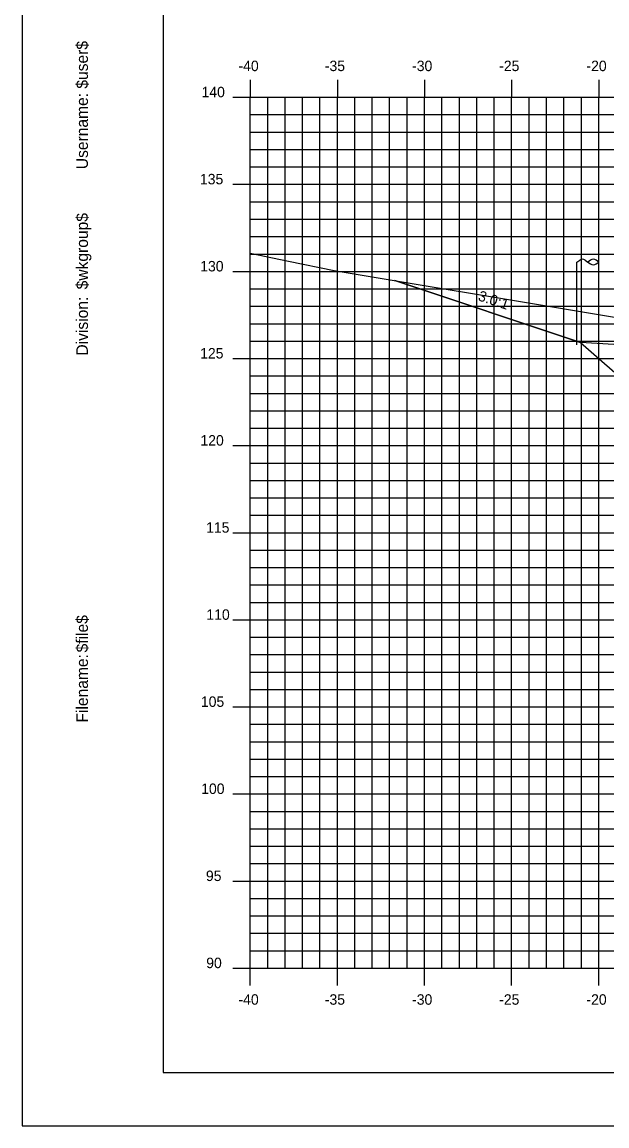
# Model space of a CAD drawing. Extents: x 850598 to 870284, y 366541 to 366651.
# Drawn here: x 867007.8 to 867041.3, y 366541.2 to 366604.5 of the extents above; entities that cross this region are included whole.
import ezdxf

# ---------------------------------------------------------------- set-up
doc = ezdxf.new("R2010")
doc.units = 0
for name, color, linetype in [('ANNOTATION', 7, 'Continuous'), ('BORDER', 7, 'Continuous'), ('D_Roadway_Berm', 7, 'Continuous'), ('D_Roadway_Centerline', 7, 'Continuous'), ('D_Roadway_SlopeLines', 7, 'Continuous'), ('D_Utilities_Pole_Joint', 7, 'Continuous'), ('H_V ANNOTATION', 7, 'Continuous'), ('MAJOR', 7, 'Continuous'), ('MINOR', 7, 'Continuous'), ('PLOT BOUNDARY', 7, 'Continuous'), ('S_Roadway_Centerline', 7, 'Continuous')]:
    doc.layers.add(name, color=color, linetype=linetype)

msp = doc.modelspace()

# ---------------------------------------------------------------- linework, layer by layer
at = {"layer": 'BORDER'}
for p, q in [((867015.882, 366649.225), (867015.882, 366544.225)), ((867015.882, 366544.225), (867175.882, 366544.225))]:
    msp.add_line(p, q, dxfattribs=at)
at = {"layer": 'D_Roadway_Berm'}
msp.add_lwpolyline([(867043.336, 366585.94), (867039.836, 366586.15)], dxfattribs=at)
at = {"layer": 'D_Roadway_Centerline'}
msp.add_lwpolyline([(867029.177, 366589.703), (867039.836, 366586.15), (867042.881, 366583.491), (867043.336, 366585.94), (867043.427, 366585.941), (867043.505, 366585.895), (867043.875, 366585.508), (867043.881, 366585.341), (867049.881, 366585.701), (867060.881, 366585.481), (867071.881, 366585.261), (867075.881, 366585.021), (867077.881, 366584.901), (867083.498, 366583.029), (867126.379, 366568.225), (867133.896, 366565.63), (867143.758, 366562.225), (867147.758, 366562.225)], dxfattribs=at)
at = {"layer": 'D_Roadway_SlopeLines'}
msp.add_lwpolyline([(867039.836, 366586.15), (867029.177, 366589.703)], dxfattribs=at)
at = {"layer": 'D_Utilities_Pole_Joint'}
for p, q in [((867039.631, 366590.763), (867039.787, 366590.873)), ((867039.631, 366586.005), (867039.631, 366590.763)), ((867040.1, 366590.873), (867040.256, 366590.763)), ((867040.412, 366590.873), (867040.256, 366590.763)), ((867040.256, 366590.763), (867040.412, 366590.652)), ((867040.881, 366590.763), (867040.725, 366590.873)), ((867040.725, 366590.652), (867040.881, 366590.763)), ((867040.881, 366586.005), (867040.881, 366590.763))]:
    msp.add_line(p, q, dxfattribs=at)
for centre, start, end in [((867039.944, 366590.652), 90, 125.26439), ((867039.944, 366590.652), 54.73561, 90), ((867040.569, 366590.652), 90, 125.26439), ((867040.569, 366590.652), 54.73561, 90), ((867040.569, 366590.873), 234.73561, 270), ((867040.569, 366590.873), 270, 305.26439)]:
    msp.add_arc(centre, 0.271, start, end, dxfattribs=at)
at = {"layer": 'MAJOR'}
for p, q in [((867020.881, 366601.227), (867020.881, 366600.225)), ((867020.881, 366601.227), (867020.881, 366600.225)), ((867025.881, 366601.227), (867025.881, 366600.225)), ((867025.881, 366601.227), (867025.881, 366600.225)), ((867030.881, 366601.227), (867030.881, 366600.225)), ((867030.881, 366601.227), (867030.881, 366600.225)), ((867035.881, 366601.227), (867035.881, 366600.225)), ((867035.881, 366601.227), (867035.881, 366600.225)), ((867040.881, 366601.227), (867040.881, 366600.225)), ((867040.881, 366601.227), (867040.881, 366600.225)), ((867019.879, 366600.225), (867020.881, 366600.225)), ((867019.879, 366600.225), (867020.881, 366600.225)), ((867020.881, 366600.225), (867160.881, 366600.225)), ((867020.881, 366550.225), (867020.881, 366600.225)), ((867020.881, 366550.225), (867020.881, 366600.225)), ((867020.881, 366600.225), (867160.881, 366600.225)), ((867020.881, 366600.225), (867160.881, 366600.225)), ((867020.881, 366550.225), (867020.881, 366600.225)), ((867020.881, 366550.225), (867020.881, 366600.225)), ((867020.881, 366600.225), (867160.881, 366600.225)), ((867025.881, 366550.225), (867025.881, 366600.225)), ((867025.881, 366550.225), (867025.881, 366600.225)), ((867030.881, 366550.225), (867030.881, 366600.225)), ((867030.881, 366550.225), (867030.881, 366600.225)), ((867035.881, 366550.225), (867035.881, 366600.225)), ((867035.881, 366550.225), (867035.881, 366600.225)), ((867040.881, 366550.225), (867040.881, 366600.225)), ((867040.881, 366550.225), (867040.881, 366600.225)), ((867019.879, 366595.225), (867020.881, 366595.225)), ((867019.879, 366595.225), (867020.881, 366595.225)), ((867020.881, 366595.225), (867160.881, 366595.225)), ((867020.881, 366595.225), (867160.881, 366595.225)), ((867019.879, 366590.225), (867020.881, 366590.225)), ((867019.879, 366590.225), (867020.881, 366590.225)), ((867020.881, 366590.225), (867160.881, 366590.225)), ((867020.881, 366590.225), (867160.881, 366590.225)), ((867019.879, 366585.225), (867020.881, 366585.225)), ((867019.879, 366585.225), (867020.881, 366585.225)), ((867020.881, 366585.225), (867160.881, 366585.225)), ((867020.881, 366585.225), (867160.881, 366585.225)), ((867019.879, 366580.225), (867020.881, 366580.225)), ((867019.879, 366580.225), (867020.881, 366580.225)), ((867020.881, 366580.225), (867160.881, 366580.225)), ((867020.881, 366580.225), (867160.881, 366580.225)), ((867019.879, 366575.225), (867020.881, 366575.225)), ((867019.879, 366575.225), (867020.881, 366575.225)), ((867020.881, 366575.225), (867160.881, 366575.225)), ((867020.881, 366575.225), (867160.881, 366575.225)), ((867019.879, 366570.225), (867020.881, 366570.225)), ((867019.879, 366570.225), (867020.881, 366570.225)), ((867020.881, 366570.225), (867160.881, 366570.225)), ((867020.881, 366570.225), (867160.881, 366570.225)), ((867019.879, 366565.225), (867020.881, 366565.225)), ((867019.879, 366565.225), (867020.881, 366565.225)), ((867020.881, 366565.225), (867160.881, 366565.225)), ((867020.881, 366565.225), (867160.881, 366565.225)), ((867019.879, 366560.225), (867020.881, 366560.225)), ((867019.879, 366560.225), (867020.881, 366560.225)), ((867020.881, 366560.225), (867160.881, 366560.225)), ((867020.881, 366560.225), (867160.881, 366560.225)), ((867019.879, 366555.225), (867020.881, 366555.225)), ((867019.879, 366555.225), (867020.881, 366555.225)), ((867020.881, 366555.225), (867160.881, 366555.225)), ((867020.881, 366555.225), (867160.881, 366555.225)), ((867019.879, 366550.225), (867020.881, 366550.225)), ((867019.879, 366550.225), (867020.881, 366550.225)), ((867020.881, 366550.225), (867160.881, 366550.225)), ((867020.881, 366550.225), (867160.881, 366550.225)), ((867020.881, 366549.223), (867020.881, 366550.225)), ((867020.881, 366550.225), (867160.881, 366550.225)), ((867020.881, 366550.225), (867160.881, 366550.225)), ((867020.881, 366549.223), (867020.881, 366550.225)), ((867025.881, 366549.223), (867025.881, 366550.225)), ((867025.881, 366549.223), (867025.881, 366550.225)), ((867030.881, 366549.223), (867030.881, 366550.225)), ((867030.881, 366549.223), (867030.881, 366550.225)), ((867035.881, 366549.223), (867035.881, 366550.225)), ((867035.881, 366549.223), (867035.881, 366550.225)), ((867040.881, 366549.223), (867040.881, 366550.225)), ((867040.881, 366549.223), (867040.881, 366550.225))]:
    msp.add_line(p, q, dxfattribs=at)
at = {"layer": 'MINOR'}
for p, q in [((867021.881, 366550.225), (867021.881, 366600.225)), ((867021.881, 366550.225), (867021.881, 366600.225)), ((867022.881, 366550.225), (867022.881, 366600.225)), ((867022.881, 366550.225), (867022.881, 366600.225)), ((867023.881, 366550.225), (867023.881, 366600.225)), ((867023.881, 366550.225), (867023.881, 366600.225)), ((867024.881, 366550.225), (867024.881, 366600.225)), ((867024.881, 366550.225), (867024.881, 366600.225)), ((867026.881, 366550.225), (867026.881, 366600.225)), ((867026.881, 366550.225), (867026.881, 366600.225)), ((867027.881, 366550.225), (867027.881, 366600.225)), ((867027.881, 366550.225), (867027.881, 366600.225)), ((867028.881, 366550.225), (867028.881, 366600.225)), ((867028.881, 366550.225), (867028.881, 366600.225)), ((867029.881, 366550.225), (867029.881, 366600.225)), ((867029.881, 366550.225), (867029.881, 366600.225)), ((867031.881, 366550.225), (867031.881, 366600.225)), ((867031.881, 366550.225), (867031.881, 366600.225)), ((867032.881, 366550.225), (867032.881, 366600.225)), ((867032.881, 366550.225), (867032.881, 366600.225)), ((867033.881, 366550.225), (867033.881, 366600.225)), ((867033.881, 366550.225), (867033.881, 366600.225)), ((867034.881, 366550.225), (867034.881, 366600.225)), ((867034.881, 366550.225), (867034.881, 366600.225)), ((867036.881, 366550.225), (867036.881, 366600.225)), ((867036.881, 366550.225), (867036.881, 366600.225)), ((867037.881, 366550.225), (867037.881, 366600.225)), ((867037.881, 366550.225), (867037.881, 366600.225)), ((867038.881, 366550.225), (867038.881, 366600.225)), ((867038.881, 366550.225), (867038.881, 366600.225)), ((867039.881, 366550.225), (867039.881, 366600.225)), ((867039.881, 366550.225), (867039.881, 366600.225)), ((867020.881, 366599.225), (867160.881, 366599.225)), ((867020.881, 366599.225), (867021.883, 366599.225)), ((867020.881, 366599.225), (867160.881, 366599.225)), ((867020.881, 366599.225), (867021.883, 366599.225)), ((867020.881, 366598.225), (867160.881, 366598.225)), ((867020.881, 366598.225), (867021.883, 366598.225)), ((867020.881, 366598.225), (867160.881, 366598.225)), ((867020.881, 366598.225), (867021.883, 366598.225)), ((867020.881, 366597.225), (867160.881, 366597.225)), ((867020.881, 366597.225), (867021.883, 366597.225)), ((867020.881, 366597.225), (867160.881, 366597.225)), ((867020.881, 366597.225), (867021.883, 366597.225)), ((867020.881, 366596.225), (867160.881, 366596.225)), ((867020.881, 366596.225), (867021.883, 366596.225)), ((867020.881, 366596.225), (867160.881, 366596.225)), ((867020.881, 366596.225), (867021.883, 366596.225)), ((867020.881, 366594.225), (867160.881, 366594.225)), ((867020.881, 366594.225), (867021.883, 366594.225)), ((867020.881, 366594.225), (867160.881, 366594.225)), ((867020.881, 366594.225), (867021.883, 366594.225)), ((867020.881, 366593.225), (867160.881, 366593.225)), ((867020.881, 366593.225), (867021.883, 366593.225)), ((867020.881, 366593.225), (867160.881, 366593.225)), ((867020.881, 366593.225), (867021.883, 366593.225)), ((867020.881, 366592.225), (867160.881, 366592.225)), ((867020.881, 366592.225), (867021.883, 366592.225)), ((867020.881, 366592.225), (867160.881, 366592.225)), ((867020.881, 366592.225), (867021.883, 366592.225)), ((867020.881, 366591.225), (867160.881, 366591.225)), ((867020.881, 366591.225), (867021.883, 366591.225)), ((867020.881, 366591.225), (867160.881, 366591.225)), ((867020.881, 366591.225), (867021.883, 366591.225)), ((867020.881, 366589.225), (867160.881, 366589.225)), ((867020.881, 366589.225), (867021.883, 366589.225)), ((867020.881, 366589.225), (867160.881, 366589.225)), ((867020.881, 366589.225), (867021.883, 366589.225)), ((867020.881, 366588.225), (867160.881, 366588.225)), ((867020.881, 366588.225), (867021.883, 366588.225)), ((867020.881, 366588.225), (867160.881, 366588.225)), ((867020.881, 366588.225), (867021.883, 366588.225)), ((867020.881, 366587.225), (867160.881, 366587.225)), ((867020.881, 366587.225), (867021.883, 366587.225)), ((867020.881, 366587.225), (867160.881, 366587.225)), ((867020.881, 366587.225), (867021.883, 366587.225)), ((867020.881, 366586.225), (867160.881, 366586.225)), ((867020.881, 366586.225), (867021.883, 366586.225)), ((867020.881, 366586.225), (867160.881, 366586.225)), ((867020.881, 366586.225), (867021.883, 366586.225)), ((867020.881, 366584.225), (867160.881, 366584.225)), ((867020.881, 366584.225), (867021.883, 366584.225)), ((867020.881, 366584.225), (867160.881, 366584.225)), ((867020.881, 366584.225), (867021.883, 366584.225)), ((867020.881, 366583.225), (867160.881, 366583.225)), ((867020.881, 366583.225), (867021.883, 366583.225)), ((867020.881, 366583.225), (867160.881, 366583.225)), ((867020.881, 366583.225), (867021.883, 366583.225)), ((867020.881, 366582.225), (867160.881, 366582.225)), ((867020.881, 366582.225), (867021.883, 366582.225)), ((867020.881, 366582.225), (867160.881, 366582.225)), ((867020.881, 366582.225), (867021.883, 366582.225)), ((867020.881, 366581.225), (867160.881, 366581.225)), ((867020.881, 366581.225), (867021.883, 366581.225)), ((867020.881, 366581.225), (867160.881, 366581.225)), ((867020.881, 366581.225), (867021.883, 366581.225)), ((867020.881, 366579.225), (867160.881, 366579.225)), ((867020.881, 366579.225), (867021.883, 366579.225)), ((867020.881, 366579.225), (867160.881, 366579.225)), ((867020.881, 366579.225), (867021.883, 366579.225)), ((867020.881, 366578.225), (867160.881, 366578.225)), ((867020.881, 366578.225), (867021.883, 366578.225)), ((867020.881, 366578.225), (867160.881, 366578.225)), ((867020.881, 366578.225), (867021.883, 366578.225)), ((867020.881, 366577.225), (867160.881, 366577.225)), ((867020.881, 366577.225), (867021.883, 366577.225)), ((867020.881, 366577.225), (867160.881, 366577.225)), ((867020.881, 366577.225), (867021.883, 366577.225)), ((867020.881, 366576.225), (867160.881, 366576.225)), ((867020.881, 366576.225), (867021.883, 366576.225)), ((867020.881, 366576.225), (867160.881, 366576.225)), ((867020.881, 366576.225), (867021.883, 366576.225)), ((867020.881, 366574.225), (867160.881, 366574.225)), ((867020.881, 366574.225), (867021.883, 366574.225)), ((867020.881, 366574.225), (867160.881, 366574.225)), ((867020.881, 366574.225), (867021.883, 366574.225)), ((867020.881, 366573.225), (867160.881, 366573.225)), ((867020.881, 366573.225), (867021.883, 366573.225)), ((867020.881, 366573.225), (867160.881, 366573.225)), ((867020.881, 366573.225), (867021.883, 366573.225)), ((867020.881, 366572.225), (867160.881, 366572.225)), ((867020.881, 366572.225), (867021.883, 366572.225)), ((867020.881, 366572.225), (867160.881, 366572.225)), ((867020.881, 366572.225), (867021.883, 366572.225)), ((867020.881, 366571.225), (867160.881, 366571.225)), ((867020.881, 366571.225), (867021.883, 366571.225)), ((867020.881, 366571.225), (867160.881, 366571.225)), ((867020.881, 366571.225), (867021.883, 366571.225)), ((867020.881, 366569.225), (867160.881, 366569.225)), ((867020.881, 366569.225), (867021.883, 366569.225)), ((867020.881, 366569.225), (867160.881, 366569.225)), ((867020.881, 366569.225), (867021.883, 366569.225)), ((867020.881, 366568.225), (867160.881, 366568.225)), ((867020.881, 366568.225), (867021.883, 366568.225)), ((867020.881, 366568.225), (867160.881, 366568.225)), ((867020.881, 366568.225), (867021.883, 366568.225)), ((867020.881, 366567.225), (867160.881, 366567.225)), ((867020.881, 366567.225), (867021.883, 366567.225)), ((867020.881, 366567.225), (867160.881, 366567.225)), ((867020.881, 366567.225), (867021.883, 366567.225)), ((867020.881, 366566.225), (867160.881, 366566.225)), ((867020.881, 366566.225), (867021.883, 366566.225)), ((867020.881, 366566.225), (867160.881, 366566.225)), ((867020.881, 366566.225), (867021.883, 366566.225)), ((867020.881, 366564.225), (867160.881, 366564.225)), ((867020.881, 366564.225), (867021.883, 366564.225)), ((867020.881, 366564.225), (867160.881, 366564.225)), ((867020.881, 366564.225), (867021.883, 366564.225)), ((867020.881, 366563.225), (867160.881, 366563.225)), ((867020.881, 366563.225), (867021.883, 366563.225)), ((867020.881, 366563.225), (867160.881, 366563.225)), ((867020.881, 366563.225), (867021.883, 366563.225)), ((867020.881, 366562.225), (867160.881, 366562.225)), ((867020.881, 366562.225), (867021.883, 366562.225)), ((867020.881, 366562.225), (867160.881, 366562.225)), ((867020.881, 366562.225), (867021.883, 366562.225)), ((867020.881, 366561.225), (867160.881, 366561.225)), ((867020.881, 366561.225), (867021.883, 366561.225)), ((867020.881, 366561.225), (867160.881, 366561.225)), ((867020.881, 366561.225), (867021.883, 366561.225)), ((867020.881, 366559.225), (867160.881, 366559.225)), ((867020.881, 366559.225), (867021.883, 366559.225)), ((867020.881, 366559.225), (867160.881, 366559.225)), ((867020.881, 366559.225), (867021.883, 366559.225)), ((867020.881, 366558.225), (867160.881, 366558.225)), ((867020.881, 366558.225), (867021.883, 366558.225)), ((867020.881, 366558.225), (867160.881, 366558.225)), ((867020.881, 366558.225), (867021.883, 366558.225)), ((867020.881, 366557.225), (867160.881, 366557.225)), ((867020.881, 366557.225), (867021.883, 366557.225)), ((867020.881, 366557.225), (867160.881, 366557.225)), ((867020.881, 366557.225), (867021.883, 366557.225)), ((867020.881, 366556.225), (867160.881, 366556.225)), ((867020.881, 366556.225), (867021.883, 366556.225)), ((867020.881, 366556.225), (867160.881, 366556.225)), ((867020.881, 366556.225), (867021.883, 366556.225)), ((867020.881, 366554.225), (867160.881, 366554.225)), ((867020.881, 366554.225), (867021.883, 366554.225)), ((867020.881, 366554.225), (867160.881, 366554.225)), ((867020.881, 366554.225), (867021.883, 366554.225)), ((867020.881, 366553.225), (867160.881, 366553.225)), ((867020.881, 366553.225), (867021.883, 366553.225)), ((867020.881, 366553.225), (867160.881, 366553.225)), ((867020.881, 366553.225), (867021.883, 366553.225)), ((867020.881, 366552.225), (867160.881, 366552.225)), ((867020.881, 366552.225), (867021.883, 366552.225)), ((867020.881, 366552.225), (867160.881, 366552.225)), ((867020.881, 366552.225), (867021.883, 366552.225)), ((867020.881, 366551.225), (867160.881, 366551.225)), ((867020.881, 366551.225), (867021.883, 366551.225)), ((867020.881, 366551.225), (867160.881, 366551.225)), ((867020.881, 366551.225), (867021.883, 366551.225))]:
    msp.add_line(p, q, dxfattribs=at)
at = {"layer": 'PLOT BOUNDARY'}
msp.add_lwpolyline([(867007.788, 366541.166), (867177.788, 366541.166), (867177.788, 366651.166), (867007.788, 366651.166)], close=True, dxfattribs=at)
at = {"layer": 'S_Roadway_Centerline'}
msp.add_lwpolyline([(867020.881, 366591.281), (867023.077, 366590.807), (867025.7, 366590.282), (867054.433, 366585.493), (867055.62, 366585.398), (867060.259, 366583.56), (867065.762, 366580.838), (867068.806, 366581.429), (867070.95, 366581.982), (867073.887, 366582.239), (867075.364, 366582.449), (867077.537, 366582.486), (867079.986, 366582.511), (867086.031, 366582.354)], dxfattribs=at)

# ---------------------------------------------------------------- texts
at = {"layer": 'ANNOTATION'}
msp.add_text('3.0:1', height=0.6, rotation=341.56507, dxfattribs=at).set_placement((867033.913, 366588.578))
at = {"layer": 'BORDER'}
for s, p in [('$user$', (867011.566, 366600.717)), ('Username:', (867011.566, 366596.093)), ('$wkgroup$', (867011.566, 366589.195)), ('Division:', (867011.566, 366585.391)), ('$file$', (867011.566, 366568.351)), ('Filename:', (867011.566, 366564.324))]:
    msp.add_text(s, height=0.6696, rotation=90, dxfattribs=at).set_placement(p)
at = {"layer": 'H_V ANNOTATION'}
for s, p in [('-40', (867020.207, 366601.725)), ('-35', (867025.161, 366601.725)), ('-30', (867030.17, 366601.725)), ('-25', (867035.167, 366601.725)), ('-20', (867040.175, 366601.725)), ('140', (867018.086, 366600.225)), ('135', (867017.995, 366595.225)), ('130', (867018.011, 366590.225)), ('125', (867018.006, 366585.225)), ('120', (867018.022, 366580.225)), ('115', (867018.349, 366575.225)), ('110', (867018.365, 366570.225)), ('105', (867018.049, 366565.225)), ('100', (867018.065, 366560.225)), ('95', (867018.338, 366555.225)), ('90', (867018.354, 366550.225)), ('-40', (867020.207, 366548.125)), ('-35', (867025.161, 366548.125)), ('-30', (867030.17, 366548.125)), ('-25', (867035.167, 366548.125)), ('-20', (867040.175, 366548.125))]:
    msp.add_text(s, height=0.6, dxfattribs=at).set_placement(p)

doc.saveas('drawing.dxf')
